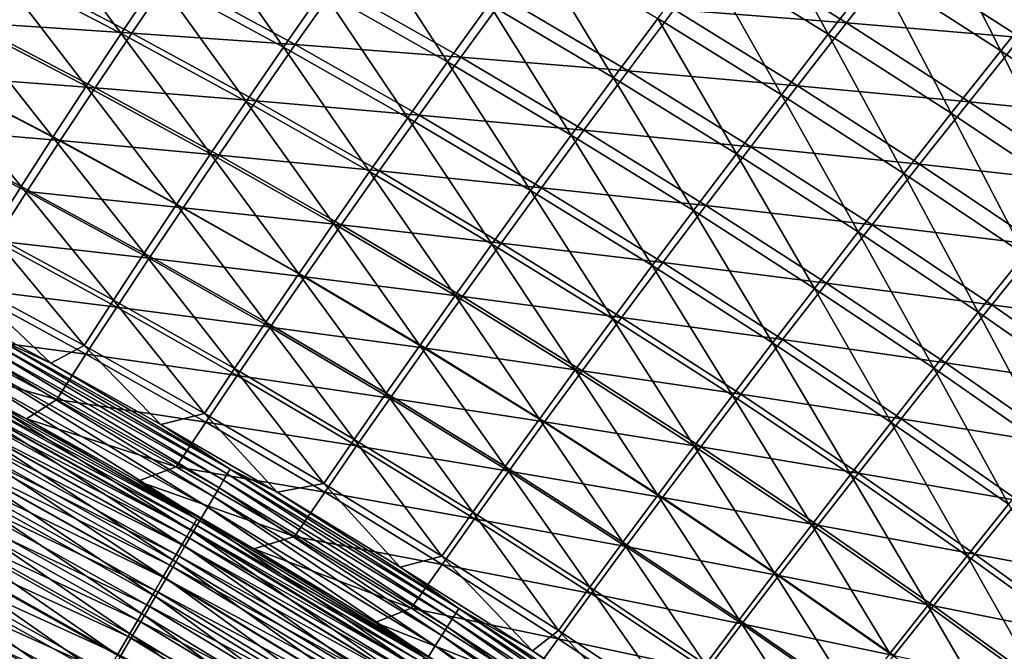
# Model space of a CAD drawing. Header units: metres. Extents: x 0 to 1400, y -1400 to 0.
# Tile 327 of 347: x 1075 to 1124, y -179 to -148. Entities that reach past the tile are written whole.
import ezdxf

# ---------------------------------------------------------------- set-up
doc = ezdxf.new("R2010")
doc.units = ezdxf.units.M

msp = doc.modelspace()

# ---------------------------------------------------------------- linework, layer by layer
at = {"layer": 'None'}
for points in [[(1111.549316, -141.910599, -144.177643), (1115.322266, -148.838333, -172.084473), (1109.171387, -145.039764, -172.087067)], [(1111.549316, -141.910599, -144.177643), (1117.734253, -145.733002, -144.175369), (1115.322266, -148.838333, -172.084473)], [(1117.734253, -145.733002, -144.175369), (1120.244141, -142.528641, -116.291489), (1123.848755, -149.667572, -144.173248)], [(1120.244141, -142.528641, -116.291489), (1126.391602, -146.488495, -116.289742), (1123.848755, -149.667572, -144.173248)], [(1074.135864, -145.562561, -311.92749), (1075.912842, -142.839462, -283.934418), (1080.368774, -148.810959, -311.923859)], [(1080.368774, -148.810959, -311.923859), (1075.912842, -142.839462, -283.934418), (1082.179932, -146.106674, -283.930634)], [(1082.179932, -146.106674, -283.930634), (1084.077637, -143.307205, -255.94783), (1088.386353, -149.485367, -283.927032)], [(1084.077637, -143.307205, -255.94783), (1090.319092, -146.705444, -255.944183), (1088.386353, -149.485367, -283.927032)], [(1090.319092, -146.705444, -255.944183), (1092.341919, -143.828949, -227.97583), (1096.497803, -150.215378, -255.94072)], [(1092.341919, -143.828949, -227.97583), (1098.555786, -147.35939, -227.972427), (1096.497803, -150.215378, -255.94072)], [(1104.70459, -151.001602, -227.969238), (1098.555786, -147.35939, -227.972427), (1100.706665, -144.405869, -200.021378)], [(1100.706665, -144.405869, -200.021378), (1106.890503, -148.069733, -200.018356), (1104.70459, -151.001602, -227.969238)], [(1116.221924, -148.293961, -143.738174), (1110.090942, -144.502594, -143.740906), (1107.712646, -147.633667, -171.663666)], [(1118.731934, -145.087372, -115.841141), (1110.090942, -144.502594, -143.740906), (1116.221924, -148.293961, -143.738174)], [(1109.171387, -145.039764, -172.087067), (1113.006836, -151.845383, -200.015518), (1106.890503, -148.069733, -200.018356)], [(1109.171387, -145.039764, -172.087067), (1115.322266, -148.838333, -172.084473), (1113.006836, -151.845383, -200.015518)], [(1124.826782, -149.015045, -115.839043), (1118.731934, -145.087372, -115.841141), (1116.221924, -148.293961, -143.738174)], [(1127.467285, -145.73555, -87.976387), (1118.731934, -145.087372, -115.841141), (1124.826782, -149.015045, -115.839043)], [(1072.441162, -148.192322, -339.926605), (1074.135864, -145.562561, -311.92749), (1078.641113, -151.421799, -339.923248)], [(1072.905273, -148.275391, -311.566406), (1080.888916, -148.791916, -283.557556), (1074.683228, -145.551102, -283.56192)], [(1078.641113, -151.421799, -339.923248), (1074.135864, -145.562561, -311.92749), (1080.368774, -148.810959, -311.923859)], [(1074.683228, -145.551102, -283.56192), (1080.888916, -148.791916, -283.557556), (1082.787842, -145.991333, -255.56369)], [(1080.888916, -148.791916, -283.557556), (1088.970215, -149.362045, -255.559418), (1082.787842, -145.991333, -255.56369)], [(1082.787842, -145.991333, -255.56369), (1088.970215, -149.362045, -255.559418), (1090.994019, -146.484375, -227.579102)], [(1117.734253, -145.733002, -144.175369), (1121.403076, -152.748672, -172.082062), (1115.322266, -148.838333, -172.084473)], [(1117.734253, -145.733002, -144.175369), (1123.848755, -149.667572, -144.173248), (1121.403076, -152.748672, -172.082062)], [(1080.368774, -148.810959, -311.923859), (1082.179932, -146.106674, -283.930634), (1086.541138, -152.170258, -311.92041)], [(1082.179932, -146.106674, -283.930634), (1088.386353, -149.485367, -283.927032), (1086.541138, -152.170258, -311.92041)], [(1088.970215, -149.362045, -255.559418), (1097.150879, -149.986099, -227.575089), (1090.994019, -146.484375, -227.579102)], [(1090.994019, -146.484375, -227.579102), (1097.150879, -149.986099, -227.575089), (1099.302612, -147.031235, -199.61142)], [(1126.391602, -146.488495, -116.289742), (1129.890503, -153.713837, -144.171295), (1123.848755, -149.667572, -144.173248)], [(1090.319092, -146.705444, -255.944183), (1094.530273, -152.975174, -283.923615), (1088.386353, -149.485367, -283.927032)], [(1090.319092, -146.705444, -255.944183), (1096.497803, -150.215378, -255.94072), (1094.530273, -152.975174, -283.923615)], [(1096.497803, -150.215378, -255.94072), (1098.555786, -147.35939, -227.972427), (1102.611572, -153.836533, -255.937454)], [(1097.150879, -149.986099, -227.575089), (1105.43103, -150.665192, -199.607803), (1099.302612, -147.031235, -199.61142)], [(1098.555786, -147.35939, -227.972427), (1104.70459, -151.001602, -227.969238), (1102.611572, -153.836533, -255.937454)], [(1099.302612, -147.031235, -199.61142), (1105.43103, -150.665192, -199.607803), (1107.712646, -147.633667, -171.663666)], [(1105.43103, -150.665192, -199.607803), (1113.80957, -151.401169, -171.660553), (1107.712646, -147.633667, -171.663666)], [(1107.712646, -147.633667, -171.663666), (1113.80957, -151.401169, -171.660553), (1116.221924, -148.293961, -143.738174)], [(1070.825439, -150.730774, -367.927551), (1072.441162, -148.192322, -339.926605), (1076.993896, -153.94101, -367.924469)], [(1079.076782, -151.497314, -311.562286), (1072.905273, -148.275391, -311.566406), (1071.209839, -150.90657, -339.579102)], [(1076.993896, -153.94101, -367.924469), (1072.441162, -148.192322, -339.926605), (1078.641113, -151.421799, -339.923248)], [(1080.888916, -148.791916, -283.557556), (1072.905273, -148.275391, -311.566406), (1079.076782, -151.497314, -311.562286)], [(1106.890503, -148.069733, -200.018356), (1110.786011, -154.755096, -227.966232), (1104.70459, -151.001602, -227.969238)], [(1106.890503, -148.069733, -200.018356), (1113.006836, -151.845383, -200.015518), (1110.786011, -154.755096, -227.966232)], [(1113.80957, -151.401169, -171.660553), (1122.283813, -152.19632, -143.735626), (1116.221924, -148.293961, -143.738174)], [(1116.221924, -148.293961, -143.738174), (1122.283813, -152.19632, -143.735626), (1124.826782, -149.015045, -115.839043)], [(1078.641113, -151.421799, -339.923248), (1080.368774, -148.810959, -311.923859), (1084.780518, -154.761627, -339.920013)], [(1087.036377, -152.143036, -283.553375), (1080.888916, -148.791916, -283.557556), (1079.076782, -151.497314, -311.562286)], [(1084.780518, -154.761627, -339.920013), (1080.368774, -148.810959, -311.923859), (1086.541138, -152.170258, -311.92041)], [(1088.970215, -149.362045, -255.559418), (1080.888916, -148.791916, -283.557556), (1087.036377, -152.143036, -283.553375)], [(1115.322266, -148.838333, -172.084473), (1119.053345, -155.732361, -200.012878), (1113.006836, -151.845383, -200.015518)], [(1115.322266, -148.838333, -172.084473), (1121.403076, -152.748672, -172.082062), (1119.053345, -155.732361, -200.012878)], [(1095.091797, -152.843231, -255.555374), (1088.970215, -149.362045, -255.559418), (1087.036377, -152.143036, -283.553375)], [(1097.150879, -149.986099, -227.575089), (1088.970215, -149.362045, -255.559418), (1095.091797, -152.843231, -255.555374)], [(1122.283813, -152.19632, -143.735626), (1130.849854, -153.053238, -115.83709), (1124.826782, -149.015045, -115.839043)], [(1086.541138, -152.170258, -311.92041), (1088.386353, -149.485367, -283.927032), (1092.651001, -155.640091, -311.917145)], [(1088.386353, -149.485367, -283.927032), (1094.530273, -152.975174, -283.923615), (1092.651001, -155.640091, -311.917145)], [(1123.848755, -149.667572, -144.173248), (1127.411499, -156.770294, -172.079849), (1121.403076, -152.748672, -172.082062)], [(1123.848755, -149.667572, -144.173248), (1129.890503, -153.713837, -144.171295), (1127.411499, -156.770294, -172.079849)], [(1096.497803, -150.215378, -255.94072), (1100.609497, -156.575607, -283.92038), (1094.530273, -152.975174, -283.923615)], [(1103.244263, -153.598389, -227.571289), (1097.150879, -149.986099, -227.575089), (1095.091797, -152.843231, -255.555374)], [(1096.497803, -150.215378, -255.94072), (1102.611572, -153.836533, -255.937454), (1100.609497, -156.575607, -283.92038)], [(1105.43103, -150.665192, -199.607803), (1097.150879, -149.986099, -227.575089), (1103.244263, -153.598389, -227.571289)], [(1069.285156, -153.180099, -395.92746), (1070.825439, -150.730774, -367.927551), (1075.424194, -156.370468, -395.924744)], [(1075.424194, -156.370468, -395.924744), (1070.825439, -150.730774, -367.927551), (1076.993896, -153.94101, -367.924469)], [(1111.493408, -154.409775, -199.604401), (1105.43103, -150.665192, -199.607803), (1103.244263, -153.598389, -227.571289)], [(1113.80957, -151.401169, -171.660553), (1105.43103, -150.665192, -199.607803), (1111.493408, -154.409775, -199.604401)], [(1069.593506, -153.44696, -367.598267), (1077.348267, -154.109543, -339.575378), (1071.209839, -150.90657, -339.579102)], [(1071.209839, -150.90657, -339.579102), (1077.348267, -154.109543, -339.575378), (1079.076782, -151.497314, -311.562286)], [(1102.611572, -153.836533, -255.937454), (1104.70459, -151.001602, -227.969238), (1108.658325, -157.568375, -255.934387)], [(1104.70459, -151.001602, -227.969238), (1110.786011, -154.755096, -227.966232), (1108.658325, -157.568375, -255.934387)], [(1076.993896, -153.94101, -367.924469), (1078.641113, -151.421799, -339.923248), (1083.102051, -157.261032, -367.921539)], [(1077.348267, -154.109543, -339.575378), (1085.190186, -154.828995, -311.55835), (1079.076782, -151.497314, -311.562286)], [(1078.641113, -151.421799, -339.923248), (1084.780518, -154.761627, -339.920013), (1083.102051, -157.261032, -367.921539)], [(1079.076782, -151.497314, -311.562286), (1085.190186, -154.828995, -311.55835), (1087.036377, -152.143036, -283.553375)], [(1113.006836, -151.845383, -200.015518), (1116.798218, -158.61937, -227.963455), (1110.786011, -154.755096, -227.966232)], [(1119.837646, -155.279282, -171.657639), (1113.80957, -151.401169, -171.660553), (1111.493408, -154.409775, -199.604401)], [(1113.006836, -151.845383, -200.015518), (1119.053345, -155.732361, -200.012878), (1116.798218, -158.61937, -227.963455)], [(1122.283813, -152.19632, -143.735626), (1113.80957, -151.401169, -171.660553), (1119.837646, -155.279282, -171.657639)], [(1090.857666, -158.211411, -339.916962), (1084.780518, -154.761627, -339.920013), (1086.541138, -152.170258, -311.92041)], [(1085.190186, -154.828995, -311.55835), (1093.123291, -155.604065, -283.549438), (1087.036377, -152.143036, -283.553375)], [(1090.857666, -158.211411, -339.916962), (1086.541138, -152.170258, -311.92041), (1092.651001, -155.640091, -311.917145)], [(1087.036377, -152.143036, -283.553375), (1093.123291, -155.604065, -283.549438), (1095.091797, -152.843231, -255.555374)], [(1128.27417, -156.208862, -143.733261), (1122.283813, -152.19632, -143.735626), (1119.837646, -155.279282, -171.657639)], [(1130.849854, -153.053238, -115.83709), (1122.283813, -152.19632, -143.735626), (1128.27417, -156.208862, -143.733261)], [(1121.403076, -152.748672, -172.082062), (1125.027954, -159.730164, -200.010452), (1119.053345, -155.732361, -200.012878)], [(1121.403076, -152.748672, -172.082062), (1127.411499, -156.770294, -172.079849), (1125.027954, -159.730164, -200.010452)], [(1073.928467, -158.712585, -423.927246), (1069.285156, -153.180099, -395.92746), (1075.424194, -156.370468, -395.924744)], [(1094.530273, -152.975174, -283.923615), (1098.696533, -159.21994, -311.914063), (1092.651001, -155.640091, -311.917145)], [(1093.123291, -155.604065, -283.549438), (1101.150269, -156.434448, -255.551529), (1095.091797, -152.843231, -255.555374)], [(1094.530273, -152.975174, -283.923615), (1100.609497, -156.575607, -283.92038), (1098.696533, -159.21994, -311.914063)], [(1095.091797, -152.843231, -255.555374), (1101.150269, -156.434448, -255.551529), (1103.244263, -153.598389, -227.571289)], [(1074.130615, -159.062668, -395.620148), (1075.700562, -156.630615, -367.595062), (1069.593506, -153.44696, -367.598267)], [(1075.700562, -156.630615, -367.595062), (1077.348267, -154.109543, -339.575378), (1069.593506, -153.44696, -367.598267)], [(1101.150269, -156.434448, -255.551529), (1109.271851, -157.320801, -227.567719), (1103.244263, -153.598389, -227.571289)], [(1103.244263, -153.598389, -227.571289), (1109.271851, -157.320801, -227.567719), (1111.493408, -154.409775, -199.604401)], [(1075.424194, -156.370468, -395.924744), (1076.993896, -153.94101, -367.924469), (1081.502808, -159.670135, -395.92218)], [(1083.428711, -157.421692, -339.571808), (1077.348267, -154.109543, -339.575378), (1075.700562, -156.630615, -367.595062)], [(1076.993896, -153.94101, -367.924469), (1083.102051, -157.261032, -367.921539), (1081.502808, -159.670135, -395.92218)], [(1083.428711, -157.421692, -339.571808), (1085.190186, -154.828995, -311.55835), (1077.348267, -154.109543, -339.575378)], [(1102.611572, -153.836533, -255.937454), (1106.62207, -160.286163, -283.917358), (1100.609497, -156.575607, -283.92038)], [(1102.611572, -153.836533, -255.937454), (1108.658325, -157.568375, -255.934387), (1106.62207, -160.286163, -283.917358)], [(1083.102051, -157.261032, -367.921539), (1084.780518, -154.761627, -339.920013), (1089.147827, -160.69046, -367.918762)], [(1084.780518, -154.761627, -339.920013), (1090.857666, -158.211411, -339.916962), (1089.147827, -160.69046, -367.918762)], [(1110.786011, -154.755096, -227.966232), (1114.636108, -161.410461, -255.931549), (1108.658325, -157.568375, -255.934387)], [(1109.271851, -157.320801, -227.567719), (1117.487305, -158.264496, -199.601212), (1111.493408, -154.409775, -199.604401)], [(1110.786011, -154.755096, -227.966232), (1116.798218, -158.61937, -227.963455), (1114.636108, -161.410461, -255.931549)], [(1111.493408, -154.409775, -199.604401), (1117.487305, -158.264496, -199.601212), (1119.837646, -155.279282, -171.657639)], [(1091.243042, -158.27002, -311.554596), (1085.190186, -154.828995, -311.55835), (1083.428711, -157.421692, -339.571808)], [(1091.243042, -158.27002, -311.554596), (1093.123291, -155.604065, -283.549438), (1085.190186, -154.828995, -311.55835)], [(1096.870361, -161.77063, -339.914093), (1090.857666, -158.211411, -339.916962), (1092.651001, -155.640091, -311.917145)], [(1099.147217, -159.174545, -283.545685), (1093.123291, -155.604065, -283.549438), (1091.243042, -158.27002, -311.554596)], [(1092.651001, -155.640091, -311.917145), (1098.696533, -159.21994, -311.914063), (1096.870361, -161.77063, -339.914093)], [(1099.147217, -159.174545, -283.545685), (1101.150269, -156.434448, -255.551529), (1093.123291, -155.604065, -283.549438)], [(1119.053345, -155.732361, -200.012878), (1122.73877, -162.593964, -227.960876), (1116.798218, -158.61937, -227.963455)], [(1117.487305, -158.264496, -199.601212), (1125.794556, -159.267151, -171.654938), (1119.837646, -155.279282, -171.657639)], [(1119.053345, -155.732361, -200.012878), (1125.027954, -159.730164, -200.010452), (1122.73877, -162.593964, -227.960876)], [(1119.837646, -155.279282, -171.657639), (1125.794556, -159.267151, -171.654938), (1128.27417, -156.208862, -143.733261)], [(1073.928467, -158.712585, -423.927246), (1075.424194, -156.370468, -395.924744), (1079.979858, -161.991074, -423.92511)], [(1081.749634, -159.922913, -367.59201), (1075.700562, -156.630615, -367.595062), (1074.130615, -159.062668, -395.620148)], [(1075.424194, -156.370468, -395.924744), (1081.502808, -159.670135, -395.92218), (1079.979858, -161.991074, -423.92511)], [(1081.749634, -159.922913, -367.59201), (1083.428711, -157.421692, -339.571808), (1075.700562, -156.630615, -367.595062)], [(1100.609497, -156.575607, -283.92038), (1104.675415, -162.909332, -311.911163), (1098.696533, -159.21994, -311.914063)], [(1107.143188, -160.135223, -255.547928), (1101.150269, -156.434448, -255.551529), (1099.147217, -159.174545, -283.545685)], [(1100.609497, -156.575607, -283.92038), (1106.62207, -160.286163, -283.917358), (1104.675415, -162.909332, -311.911163)], [(1107.143188, -160.135223, -255.547928), (1109.271851, -157.320801, -227.567719), (1101.150269, -156.434448, -255.551529)], [(1083.102051, -157.261032, -367.921539), (1087.519043, -163.078674, -395.919708), (1081.502808, -159.670135, -395.92218)], [(1089.44873, -160.842621, -339.56842), (1083.428711, -157.421692, -339.571808), (1081.749634, -159.922913, -367.59201)], [(1083.102051, -157.261032, -367.921539), (1089.147827, -160.69046, -367.918762), (1087.519043, -163.078674, -395.919708)], [(1089.44873, -160.842621, -339.56842), (1091.243042, -158.27002, -311.554596), (1083.428711, -157.421692, -339.571808)], [(1108.658325, -157.568375, -255.934387), (1112.565796, -164.106354, -283.914551), (1106.62207, -160.286163, -283.917358)], [(1115.231323, -161.152817, -227.564377), (1109.271851, -157.320801, -227.567719), (1107.143188, -160.135223, -255.547928)], [(1108.658325, -157.568375, -255.934387), (1114.636108, -161.410461, -255.931549), (1112.565796, -164.106354, -283.914551)], [(1115.231323, -161.152817, -227.564377), (1117.487305, -158.264496, -199.601212), (1109.271851, -157.320801, -227.567719)], [(1089.147827, -160.69046, -367.918762), (1090.857666, -158.211411, -339.916962), (1095.12915, -164.22876, -367.916138)], [(1097.233154, -161.819901, -311.551086), (1091.243042, -158.27002, -311.554596), (1089.44873, -160.842621, -339.56842)], [(1090.857666, -158.211411, -339.916962), (1096.870361, -161.77063, -339.914093), (1095.12915, -164.22876, -367.916138)], [(1097.233154, -161.819901, -311.551086), (1099.147217, -159.174545, -283.545685), (1091.243042, -158.27002, -311.554596)], [(1116.798218, -158.61937, -227.963455), (1120.542847, -165.362289, -255.928925), (1114.636108, -161.410461, -255.931549)], [(1123.410278, -162.2285, -199.598267), (1117.487305, -158.264496, -199.601212), (1115.231323, -161.152817, -227.564377)], [(1116.798218, -158.61937, -227.963455), (1122.73877, -162.593964, -227.960876), (1120.542847, -165.362289, -255.928925)], [(1123.410278, -162.2285, -199.598267), (1125.794556, -159.267151, -171.654938), (1117.487305, -158.264496, -199.601212)], [(1072.503174, -160.969894, -451.936615), (1073.928467, -158.712585, -423.927246), (1078.529907, -164.226166, -451.93512)], [(1080.149902, -162.334549, -395.617767), (1074.130615, -159.062668, -395.620148), (1072.635376, -161.407623, -423.646912)], [(1078.529907, -164.226166, -451.93512), (1073.928467, -158.712585, -423.927246), (1079.979858, -161.991074, -423.92511)], [(1080.149902, -162.334549, -395.617767), (1081.749634, -159.922913, -367.59201), (1074.130615, -159.062668, -395.620148)], [(1098.696533, -159.21994, -311.914063), (1102.816772, -165.438797, -339.911407), (1096.870361, -161.77063, -339.914093)], [(1105.105835, -162.854004, -283.542175), (1099.147217, -159.174545, -283.545685), (1097.233154, -161.819901, -311.551086)], [(1098.696533, -159.21994, -311.914063), (1104.675415, -162.909332, -311.911163), (1102.816772, -165.438797, -339.911407)], [(1105.105835, -162.854004, -283.542175), (1107.143188, -160.135223, -255.547928), (1099.147217, -159.174545, -283.545685)], [(1131.677856, -163.363876, -171.652466), (1125.794556, -159.267151, -171.654938), (1123.410278, -162.2285, -199.598267)], [(1079.979858, -161.991074, -423.92511), (1081.502808, -159.670135, -395.92218), (1085.968628, -165.377975, -423.923096)], [(1087.738159, -163.323441, -367.589111), (1081.749634, -159.922913, -367.59201), (1080.149902, -162.334549, -395.617767)], [(1081.502808, -159.670135, -395.92218), (1087.519043, -163.078674, -395.919708), (1085.968628, -165.377975, -423.923096)], [(1087.738159, -163.323441, -367.589111), (1089.44873, -160.842621, -339.56842), (1081.749634, -159.922913, -367.59201)], [(1113.068237, -163.945023, -255.544571), (1107.143188, -160.135223, -255.547928), (1105.105835, -162.854004, -283.542175)], [(1113.068237, -163.945023, -255.544571), (1115.231323, -161.152817, -227.564377), (1107.143188, -160.135223, -255.547928)], [(1125.027954, -159.730164, -200.010452), (1128.605835, -166.678375, -227.958542), (1122.73877, -162.593964, -227.960876)], [(1106.62207, -160.286163, -283.917358), (1110.585815, -166.707764, -311.908478), (1104.675415, -162.909332, -311.911163)], [(1106.62207, -160.286163, -283.917358), (1112.565796, -164.106354, -283.914551), (1110.585815, -166.707764, -311.908478)], [(1076.884521, -165.101288, -468.908264), (1071.643555, -162.282837, -468.916962), (1072.503174, -160.969894, -451.936615)], [(1078.529907, -164.226166, -451.93512), (1076.884521, -165.101288, -468.908264), (1072.503174, -160.969894, -451.936615)], [(1089.147827, -160.69046, -367.918762), (1093.470825, -166.595566, -395.917419), (1087.519043, -163.078674, -395.919708)], [(1095.406128, -164.371841, -339.565216), (1089.44873, -160.842621, -339.56842), (1087.738159, -163.323441, -367.589111)], [(1089.147827, -160.69046, -367.918762), (1095.12915, -164.22876, -367.916138), (1093.470825, -166.595566, -395.917419)], [(1095.406128, -164.371841, -339.565216), (1097.233154, -161.819901, -311.551086), (1089.44873, -160.842621, -339.56842)], [(1078.627319, -164.658264, -423.645264), (1072.635376, -161.407623, -423.646912), (1071.212158, -163.667267, -451.668823)], [(1078.627319, -164.658264, -423.645264), (1080.149902, -162.334549, -395.617767), (1072.635376, -161.407623, -423.646912)], [(1114.636108, -161.410461, -255.931549), (1118.438843, -168.035706, -283.911987), (1112.565796, -164.106354, -283.914551)], [(1121.120117, -165.093582, -227.561295), (1115.231323, -161.152817, -227.564377), (1113.068237, -163.945023, -255.544571)], [(1114.636108, -161.410461, -255.931549), (1120.542847, -165.362289, -255.928925), (1118.438843, -168.035706, -283.911987)], [(1121.120117, -165.093582, -227.561295), (1123.410278, -162.2285, -199.598267), (1115.231323, -161.152817, -227.564377)], [(1084.493774, -167.590439, -451.933685), (1078.529907, -164.226166, -451.93512), (1079.979858, -161.991074, -423.92511)], [(1084.493774, -167.590439, -451.933685), (1079.979858, -161.991074, -423.92511), (1085.968628, -165.377975, -423.923096)], [(1095.12915, -164.22876, -367.916138), (1096.870361, -161.77063, -339.914093), (1101.044312, -167.875443, -367.913696)], [(1103.158203, -165.478195, -311.54776), (1097.233154, -161.819901, -311.551086), (1095.406128, -164.371841, -339.565216)], [(1096.870361, -161.77063, -339.914093), (1102.816772, -165.438797, -339.911407), (1101.044312, -167.875443, -367.913696)], [(1103.158203, -165.478195, -311.54776), (1105.105835, -162.854004, -283.542175), (1097.233154, -161.819901, -311.551086)], [(1071.643555, -162.282837, -468.916962), (1076.884521, -165.101288, -468.908264), (1074.19751, -163.866379, -470.641968)], [(1086.108887, -165.714127, -395.615479), (1080.149902, -162.334549, -395.617767), (1078.627319, -164.658264, -423.645264)], [(1086.108887, -165.714127, -395.615479), (1087.738159, -163.323441, -367.589111), (1080.149902, -162.334549, -395.617767)], [(1129.26001, -166.300888, -199.595566), (1123.410278, -162.2285, -199.598267), (1121.120117, -165.093582, -227.561295)], [(1129.26001, -166.300888, -199.595566), (1131.677856, -163.363876, -171.652466), (1123.410278, -162.2285, -199.598267)], [(1104.675415, -162.909332, -311.911163), (1108.694824, -169.215393, -339.908905), (1102.816772, -165.438797, -339.911407)], [(1110.996948, -166.641922, -283.538879), (1105.105835, -162.854004, -283.542175), (1103.158203, -165.478195, -311.54776)], [(1104.675415, -162.909332, -311.911163), (1110.585815, -166.707764, -311.908478), (1108.694824, -169.215393, -339.908905)], [(1110.996948, -166.641922, -283.538879), (1113.068237, -163.945023, -255.544571), (1105.105835, -162.854004, -283.542175)], [(1122.73877, -162.593964, -227.960876), (1126.376221, -169.423386, -255.926529), (1120.542847, -165.362289, -255.928925)], [(1122.73877, -162.593964, -227.960876), (1128.605835, -166.678375, -227.958542), (1126.376221, -169.423386, -255.926529)], [(1087.519043, -163.078674, -395.919708), (1091.892822, -168.872742, -423.921173), (1085.968628, -165.377975, -423.923096)], [(1093.664185, -166.831696, -367.586365), (1087.738159, -163.323441, -367.589111), (1086.108887, -165.714127, -395.615479)], [(1087.519043, -163.078674, -395.919708), (1093.470825, -166.595566, -395.917419), (1091.892822, -168.872742, -423.921173)], [(1093.664185, -166.831696, -367.586365), (1095.406128, -164.371841, -339.565216), (1087.738159, -163.323441, -367.589111)], [(1071.212158, -163.667267, -451.668823), (1070.380493, -164.994507, -468.645233), (1077.179077, -166.895615, -451.66806)], [(1077.179077, -166.895615, -451.66806), (1078.627319, -164.658264, -423.645264), (1071.212158, -163.667267, -451.668823)], [(1085.608398, -170.581741, -472.355988), (1074.064697, -164.112885, -472.373627), (1074.19751, -163.866379, -470.641968)], [(1074.19751, -163.866379, -470.641968), (1076.884521, -165.101288, -468.908264), (1085.749512, -170.340759, -470.623627)], [(1085.749512, -170.340759, -470.623627), (1085.608398, -170.581741, -472.355988), (1074.19751, -163.866379, -470.641968)], [(1118.923096, -167.863037, -255.541458), (1113.068237, -163.945023, -255.544571), (1110.996948, -166.641922, -283.538879)], [(1118.923096, -167.863037, -255.541458), (1121.120117, -165.093582, -227.561295), (1113.068237, -163.945023, -255.544571)], [(1085.205444, -171.270493, -475.781006), (1073.685669, -164.816681, -475.797241), (1073.893921, -164.429962, -474.093506)], [(1085.42688, -170.891953, -474.076538), (1073.893921, -164.429962, -474.093506), (1074.064697, -164.112885, -472.373627)], [(1085.42688, -170.891953, -474.076538), (1085.205444, -171.270493, -475.781006), (1073.893921, -164.429962, -474.093506)], [(1085.608398, -170.581741, -472.355988), (1085.42688, -170.891953, -474.076538), (1074.064697, -164.112885, -472.373627)], [(1082.331665, -168.145386, -468.899384), (1076.884521, -165.101288, -468.908264), (1078.529907, -164.226166, -451.93512)], [(1084.493774, -167.590439, -451.933685), (1082.331665, -168.145386, -468.899384), (1078.529907, -164.226166, -451.93512)], [(1095.12915, -164.22876, -367.916138), (1099.356323, -170.220276, -395.915253), (1093.470825, -166.595566, -395.917419)], [(1101.298584, -168.008881, -339.562225), (1095.406128, -164.371841, -339.565216), (1093.664185, -166.831696, -367.586365)], [(1095.12915, -164.22876, -367.916138), (1101.044312, -167.875443, -367.913696), (1099.356323, -170.220276, -395.915253)], [(1101.298584, -168.008881, -339.562225), (1103.158203, -165.478195, -311.54776), (1095.406128, -164.371841, -339.565216)], [(1112.565796, -164.106354, -283.914551), (1116.425781, -170.614731, -311.906006), (1110.585815, -166.707764, -311.908478)], [(1112.565796, -164.106354, -283.914551), (1118.438843, -168.035706, -283.911987), (1116.425781, -170.614731, -311.906006)], [(1075.687744, -167.852478, -468.637054), (1070.380493, -164.994507, -468.645233), (1072.625, -166.395386, -470.233856)], [(1070.380493, -164.994507, -468.645233), (1075.687744, -167.852478, -468.637054), (1077.179077, -166.895615, -451.66806)], [(1073.685669, -164.816681, -475.797241), (1084.944458, -171.716431, -477.465027), (1073.440308, -165.272095, -477.48053)], [(1085.205444, -171.270493, -475.781006), (1084.944458, -171.716431, -477.465027), (1073.685669, -164.816681, -475.797241)], [(1084.558472, -168.016144, -423.643738), (1078.627319, -164.658264, -423.645264), (1077.179077, -166.895615, -451.66806)], [(1084.558472, -168.016144, -423.643738), (1086.108887, -165.714127, -395.615479), (1078.627319, -164.658264, -423.645264)], [(1073.440308, -165.272095, -477.48053), (1084.644531, -172.228821, -479.124298), (1073.158569, -165.795258, -479.139038)], [(1073.440308, -165.272095, -477.48053), (1084.944458, -171.716431, -477.465027), (1084.644531, -172.228821, -479.124298)], [(1076.884521, -165.101288, -468.908264), (1082.331665, -168.145386, -468.899384), (1085.749512, -170.340759, -470.623627)], [(1090.3927, -171.062149, -451.932312), (1084.493774, -167.590439, -451.933685), (1085.968628, -165.377975, -423.923096)], [(1085.968628, -165.377975, -423.923096), (1091.892822, -168.872742, -423.921173), (1090.3927, -171.062149, -451.932312)], [(1102.816772, -165.438797, -339.911407), (1106.891113, -171.629959, -367.911438), (1101.044312, -167.875443, -367.913696)], [(1109.015869, -169.244339, -311.544678), (1103.158203, -165.478195, -311.54776), (1101.298584, -168.008881, -339.562225)], [(1102.816772, -165.438797, -339.911407), (1108.694824, -169.215393, -339.908905), (1106.891113, -171.629959, -367.911438)], [(1109.015869, -169.244339, -311.544678), (1110.996948, -166.641922, -283.538879), (1103.158203, -165.478195, -311.54776)], [(1120.542847, -165.362289, -255.928925), (1124.239014, -172.0737, -283.909607), (1118.438843, -168.035706, -283.911987)], [(1126.936157, -169.142212, -227.558456), (1121.120117, -165.093582, -227.561295), (1118.923096, -167.863037, -255.541458)], [(1120.542847, -165.362289, -255.928925), (1126.376221, -169.423386, -255.926529), (1124.239014, -172.0737, -283.909607)], [(1126.936157, -169.142212, -227.558456), (1129.26001, -166.300888, -199.595566), (1121.120117, -165.093582, -227.561295)], [(1084.306396, -172.806747, -480.754517), (1072.840698, -166.385208, -480.768463), (1073.158569, -165.795258, -479.139038)], [(1073.158569, -165.795258, -479.139038), (1084.644531, -172.228821, -479.124298), (1084.306396, -172.806747, -480.754517)], [(1092.005005, -169.200912, -395.613342), (1086.108887, -165.714127, -395.615479), (1084.558472, -168.016144, -423.643738)], [(1092.005005, -169.200912, -395.613342), (1093.664185, -166.831696, -367.586365), (1086.108887, -165.714127, -395.615479)], [(1072.840698, -166.385208, -480.768463), (1083.93042, -173.44928, -482.351349), (1072.487549, -167.041, -482.364502)], [(1072.502808, -166.622482, -471.828857), (1084.106812, -172.823441, -470.216919), (1072.625, -166.395386, -470.233856)], [(1084.106812, -172.823441, -470.216919), (1075.687744, -167.852478, -468.637054), (1072.625, -166.395386, -470.233856)], [(1083.93042, -173.44928, -482.351349), (1072.840698, -166.385208, -480.768463), (1084.306396, -172.806747, -480.754517)], [(1083.809937, -173.331238, -473.397339), (1072.345581, -166.914612, -473.412994), (1072.153931, -167.270889, -474.9823)], [(1072.345581, -166.914612, -473.412994), (1083.977051, -173.045441, -471.812561), (1072.502808, -166.622482, -471.828857)], [(1083.977051, -173.045441, -471.812561), (1072.345581, -166.914612, -473.412994), (1083.809937, -173.331238, -473.397339)], [(1083.977051, -173.045441, -471.812561), (1084.106812, -172.823441, -470.216919), (1072.502808, -166.622482, -471.828857)], [(1077.179077, -166.895615, -451.66806), (1075.687744, -167.852478, -468.637054), (1083.084961, -170.230789, -451.667389)], [(1083.084961, -170.230789, -451.667389), (1084.558472, -168.016144, -423.643738), (1077.179077, -166.895615, -451.66806)], [(1093.470825, -166.595566, -395.917419), (1097.75061, -172.474838, -423.919373), (1091.892822, -168.872742, -423.921173)], [(1099.525269, -170.447205, -367.583801), (1093.664185, -166.831696, -367.586365), (1092.005005, -169.200912, -395.613342)], [(1093.470825, -166.595566, -395.917419), (1099.356323, -170.220276, -395.915253), (1097.75061, -172.474838, -423.919373)], [(1099.525269, -170.447205, -367.583801), (1101.298584, -168.008881, -339.562225), (1093.664185, -166.831696, -367.586365)], [(1110.585815, -166.707764, -311.908478), (1114.502441, -173.09993, -339.906586), (1108.694824, -169.215393, -339.908905)], [(1116.818115, -170.537445, -283.535858), (1110.996948, -166.641922, -283.538879), (1109.015869, -169.244339, -311.544678)], [(1110.585815, -166.707764, -311.908478), (1116.425781, -170.614731, -311.906006), (1114.502441, -173.09993, -339.906586)], [(1116.818115, -170.537445, -283.535858), (1118.923096, -167.863037, -255.541458), (1110.996948, -166.641922, -283.538879)], [(1083.606079, -173.679977, -474.967285), (1072.153931, -167.270889, -474.9823), (1071.928223, -167.69046, -476.532745)], [(1083.517212, -174.155319, -483.910675), (1072.099365, -167.76152, -483.923035), (1072.487549, -167.041, -482.364502)], [(1083.809937, -173.331238, -473.397339), (1072.153931, -167.270889, -474.9823), (1083.606079, -173.679977, -474.967285)], [(1072.487549, -167.041, -482.364502), (1083.93042, -173.44928, -482.351349), (1083.517212, -174.155319, -483.910675)], [(1071.668823, -168.172455, -478.060364), (1083.365845, -174.090805, -476.518402), (1071.928223, -167.69046, -476.532745)], [(1072.099365, -167.76152, -483.923035), (1083.067871, -174.92305, -485.429443), (1071.67749, -168.544922, -485.44101)], [(1071.928223, -167.69046, -476.532745), (1083.365845, -174.090805, -476.518402), (1083.606079, -173.679977, -474.967285)], [(1083.067871, -174.92305, -485.429443), (1072.099365, -167.76152, -483.923035), (1083.517212, -174.155319, -483.910675)], [(1084.106812, -172.823441, -470.216919), (1081.194336, -170.93634, -468.628723), (1075.687744, -167.852478, -468.637054)], [(1075.687744, -167.852478, -468.637054), (1081.194336, -170.93634, -468.628723), (1083.084961, -170.230789, -451.667389)], [(1088.071655, -171.484177, -468.890228), (1082.331665, -168.145386, -468.899384), (1084.493774, -167.590439, -451.933685)], [(1090.3927, -171.062149, -451.932312), (1088.071655, -171.484177, -468.890228), (1084.493774, -167.590439, -451.933685)], [(1101.044312, -167.875443, -367.913696), (1105.173462, -173.952286, -395.913239), (1099.356323, -170.220276, -395.915253)], [(1101.044312, -167.875443, -367.913696), (1106.891113, -171.629959, -367.911438), (1105.173462, -173.952286, -395.913239)], [(1124.705444, -171.888321, -255.538589), (1118.923096, -167.863037, -255.541458), (1116.818115, -170.537445, -283.535858)], [(1124.705444, -171.888321, -255.538589), (1126.936157, -169.142212, -227.558456), (1118.923096, -167.863037, -255.541458)], [(1071.376465, -168.715988, -479.561188), (1083.089844, -174.562866, -478.046753), (1071.668823, -168.172455, -478.060364)], [(1071.668823, -168.172455, -478.060364), (1083.089844, -174.562866, -478.046753), (1083.365845, -174.090805, -476.518402)], [(1085.749512, -170.340759, -470.623627), (1082.331665, -168.145386, -468.899384), (1088.071655, -171.484177, -468.890228)], [(1090.42688, -171.480728, -423.642303), (1084.558472, -168.016144, -423.643738), (1083.084961, -170.230789, -451.667389)], [(1090.42688, -171.480728, -423.642303), (1092.005005, -169.200912, -395.613342), (1084.558472, -168.016144, -423.643738)], [(1107.123779, -171.753174, -339.559448), (1101.298584, -168.008881, -339.562225), (1099.525269, -170.447205, -367.583801)], [(1107.123779, -171.753174, -339.559448), (1109.015869, -169.244339, -311.544678), (1101.298584, -168.008881, -339.562225)], [(1118.438843, -168.035706, -283.911987), (1122.193237, -174.629745, -311.903748), (1116.425781, -170.614731, -311.906006)], [(1118.438843, -168.035706, -283.911987), (1124.239014, -172.0737, -283.909607), (1122.193237, -174.629745, -311.903748)], [(1071.05127, -169.320175, -481.031281), (1082.778564, -175.095306, -479.548309), (1071.376465, -168.715988, -479.561188)], [(1071.67749, -168.544922, -485.44101), (1082.58374, -175.750473, -486.904816), (1071.222656, -169.389145, -486.915558)], [(1071.376465, -168.715988, -479.561188), (1082.778564, -175.095306, -479.548309), (1083.089844, -174.562866, -478.046753)], [(1071.67749, -168.544922, -485.44101), (1083.067871, -174.92305, -485.429443), (1082.58374, -175.750473, -486.904816)], [(1091.892822, -168.872742, -423.921173), (1096.224976, -174.640762, -451.93103), (1090.3927, -171.062149, -451.932312)], [(1091.892822, -168.872742, -423.921173), (1097.75061, -172.474838, -423.919373), (1096.224976, -174.640762, -451.93103)], [(1070.694214, -169.984009, -482.466827), (1082.432495, -175.687286, -481.019104), (1071.05127, -169.320175, -481.031281)], [(1071.222656, -169.389145, -486.915558), (1082.065796, -176.635574, -488.333893), (1070.736328, -170.29216, -488.343872)], [(1071.05127, -169.320175, -481.031281), (1082.432495, -175.687286, -481.019104), (1082.778564, -175.095306, -479.548309)], [(1071.222656, -169.389145, -486.915558), (1082.58374, -175.750473, -486.904816), (1082.065796, -176.635574, -488.333893)], [(1097.836304, -172.794418, -395.611328), (1092.005005, -169.200912, -395.613342), (1090.42688, -171.480728, -423.642303)], [(1097.836304, -172.794418, -395.611328), (1099.525269, -170.447205, -367.583801), (1092.005005, -169.200912, -395.613342)], [(1108.694824, -169.215393, -339.908905), (1112.667725, -175.491821, -367.909332), (1106.891113, -171.629959, -367.911438)], [(1114.803955, -173.117493, -311.541809), (1109.015869, -169.244339, -311.544678), (1107.123779, -171.753174, -339.559448)], [(1108.694824, -169.215393, -339.908905), (1114.502441, -173.09993, -339.906586), (1112.667725, -175.491821, -367.909332)], [(1114.803955, -173.117493, -311.541809), (1116.818115, -170.537445, -283.535858), (1109.015869, -169.244339, -311.544678)], [(1081.515137, -177.576385, -489.713898), (1070.21936, -171.251953, -489.723053), (1070.736328, -170.29216, -488.343872)], [(1070.305786, -170.70575, -483.86499), (1082.052124, -176.337753, -482.455383), (1070.694214, -169.984009, -482.466827)], [(1070.694214, -169.984009, -482.466827), (1082.052124, -176.337753, -482.455383), (1082.432495, -175.687286, -481.019104)], [(1070.736328, -170.29216, -488.343872), (1082.065796, -176.635574, -488.333893), (1081.515137, -177.576385, -489.713898)], [(1083.084961, -170.230789, -451.667389), (1081.194336, -170.93634, -468.628723), (1088.927856, -173.672241, -451.666748)], [(1088.927856, -173.672241, -451.666748), (1090.42688, -171.480728, -423.642303), (1083.084961, -170.230789, -451.667389)], [(1096.916992, -177.461472, -472.339539), (1085.608398, -170.581741, -472.355988), (1085.749512, -170.340759, -470.623627)], [(1085.749512, -170.340759, -470.623627), (1088.071655, -171.484177, -468.890228), (1097.06604, -177.226318, -470.606598)], [(1097.06604, -177.226318, -470.606598), (1096.916992, -177.461472, -472.339539), (1085.749512, -170.340759, -470.623627)], [(1099.356323, -170.220276, -395.915253), (1103.539795, -176.183716, -423.917725), (1097.75061, -172.474838, -423.919373)], [(1099.356323, -170.220276, -395.915253), (1105.173462, -173.952286, -395.913239), (1103.539795, -176.183716, -423.917725)], [(1069.887329, -171.483551, -485.223175), (1081.638672, -177.045059, -483.854309), (1070.305786, -170.70575, -483.86499)], [(1070.305786, -170.70575, -483.86499), (1081.638672, -177.045059, -483.854309), (1082.052124, -176.337753, -482.455383)], [(1096.724731, -177.764404, -474.06073), (1085.42688, -170.891953, -474.076538), (1085.608398, -170.581741, -472.355988)], [(1096.916992, -177.461472, -472.339539), (1096.724731, -177.764404, -474.06073), (1085.608398, -170.581741, -472.355988)], [(1105.319214, -174.169418, -367.581421), (1099.525269, -170.447205, -367.583801), (1097.836304, -172.794418, -395.611328)], [(1105.319214, -174.169418, -367.581421), (1107.123779, -171.753174, -339.559448), (1099.525269, -170.447205, -367.583801)], [(1116.425781, -170.614731, -311.906006), (1120.237915, -177.091888, -339.90448), (1114.502441, -173.09993, -339.906586)], [(1122.567017, -174.539658, -283.533081), (1116.818115, -170.537445, -283.535858), (1114.803955, -173.117493, -311.541809)], [(1116.425781, -170.614731, -311.906006), (1122.193237, -174.629745, -311.903748), (1120.237915, -177.091888, -339.90448)], [(1122.567017, -174.539658, -283.533081), (1124.705444, -171.888321, -255.538589), (1116.818115, -170.537445, -283.535858)], [(1070.21936, -171.251953, -489.723053), (1080.933228, -178.570892, -491.041901), (1069.672852, -172.266464, -491.050293)], [(1080.933228, -178.570892, -491.041901), (1070.21936, -171.251953, -489.723053), (1081.515137, -177.576385, -489.713898)], [(1086.928467, -174.280548, -468.620239), (1081.194336, -170.93634, -468.628723), (1084.106812, -172.823441, -470.216919)], [(1081.194336, -170.93634, -468.628723), (1086.928467, -174.280548, -468.620239), (1088.927856, -173.672241, -451.666748)], [(1096.213745, -178.570038, -477.450531), (1084.944458, -171.716431, -477.465027), (1085.205444, -171.270493, -475.781006)], [(1096.490112, -178.134232, -475.765839), (1085.205444, -171.270493, -475.781006), (1085.42688, -170.891953, -474.076538)], [(1096.490112, -178.134232, -475.765839), (1096.213745, -178.570038, -477.450531), (1085.205444, -171.270493, -475.781006)], [(1096.724731, -177.764404, -474.06073), (1096.490112, -178.134232, -475.765839), (1085.42688, -170.891953, -474.076538)], [(1094.165649, -175.181839, -468.880768), (1088.071655, -171.484177, -468.890228), (1090.3927, -171.062149, -451.932312)], [(1096.224976, -174.640762, -451.93103), (1094.165649, -175.181839, -468.880768), (1090.3927, -171.062149, -451.932312)], [(1069.439697, -172.315521, -486.538727), (1081.192871, -177.807358, -485.213226), (1069.887329, -171.483551, -485.223175)], [(1069.887329, -171.483551, -485.223175), (1081.192871, -177.807358, -485.213226), (1081.638672, -177.045059, -483.854309)], [(1084.944458, -171.716431, -477.465027), (1095.895996, -179.070923, -479.110535), (1084.644531, -172.228821, -479.124298)], [(1096.213745, -178.570038, -477.450531), (1095.895996, -179.070923, -479.110535), (1084.944458, -171.716431, -477.465027)], [(1088.071655, -171.484177, -468.890228), (1094.165649, -175.181839, -468.880768), (1097.06604, -177.226318, -470.606598)], [(1096.230225, -175.051559, -423.640991), (1090.42688, -171.480728, -423.642303), (1088.927856, -173.672241, -451.666748)], [(1096.230225, -175.051559, -423.640991), (1097.836304, -172.794418, -395.611328), (1090.42688, -171.480728, -423.642303)], [(1106.891113, -171.629959, -367.911438), (1110.920288, -177.791092, -395.911377), (1105.173462, -173.952286, -395.913239)], [(1112.879639, -175.603897, -339.556854), (1107.123779, -171.753174, -339.559448), (1105.319214, -174.169418, -367.581421)], [(1106.891113, -171.629959, -367.911438), (1112.667725, -175.491821, -367.909332), (1110.920288, -177.791092, -395.911377)], [(1112.879639, -175.603897, -339.556854), (1114.803955, -173.117493, -311.541809), (1107.123779, -171.753174, -339.559448)], [(1069.672852, -172.266464, -491.050293), (1080.320923, -179.617096, -492.315125), (1069.098022, -173.333664, -492.322754)], [(1069.672852, -172.266464, -491.050293), (1080.933228, -178.570892, -491.041901), (1080.320923, -179.617096, -492.315125)], [(1084.644531, -172.228821, -479.124298), (1095.537598, -179.635971, -480.741455), (1084.306396, -172.806747, -480.754517)], [(1084.644531, -172.228821, -479.124298), (1095.895996, -179.070923, -479.110535), (1095.537598, -179.635971, -480.741455)], [(1124.239014, -172.0737, -283.909607), (1127.886108, -178.752304, -311.901703), (1122.193237, -174.629745, -311.903748)], [(1130.412964, -176.019974, -255.535995), (1124.705444, -171.888321, -255.538589), (1122.567017, -174.539658, -283.533081)], [(1068.963867, -173.199783, -487.809082), (1080.716187, -178.622818, -486.52951), (1069.439697, -172.315521, -486.538727)], [(1069.439697, -172.315521, -486.538727), (1080.716187, -178.622818, -486.52951), (1081.192871, -177.807358, -485.213226)], [(1097.75061, -172.474838, -423.919373), (1101.988281, -178.325714, -451.929871), (1096.224976, -174.640762, -451.93103)], [(1103.600464, -176.49408, -395.609467), (1097.836304, -172.794418, -395.611328), (1096.230225, -175.051559, -423.640991)], [(1097.75061, -172.474838, -423.919373), (1103.539795, -176.183716, -423.917725), (1101.988281, -178.325714, -451.929871)], [(1103.600464, -176.49408, -395.609467), (1105.319214, -174.169418, -367.581421), (1097.836304, -172.794418, -395.611328)], [(1068.46106, -174.134476, -489.031586), (1080.209351, -179.489578, -487.800598), (1068.963867, -173.199783, -487.809082)], [(1068.963867, -173.199783, -487.809082), (1080.209351, -179.489578, -487.800598), (1080.716187, -178.622818, -486.52951)], [(1095.216919, -179.877167, -471.797363), (1083.977051, -173.045441, -471.812561), (1083.809937, -173.331238, -473.397339)], [(1095.139038, -180.264282, -482.338989), (1083.93042, -173.44928, -482.351349), (1084.306396, -172.806747, -480.754517)], [(1095.354126, -179.660538, -470.201202), (1084.106812, -172.823441, -470.216919), (1083.977051, -173.045441, -471.812561)], [(1095.354126, -179.660538, -470.201202), (1083.977051, -173.045441, -471.812561), (1095.216919, -179.877167, -471.797363)], [(1095.354126, -179.660538, -470.201202), (1086.928467, -174.280548, -468.620239), (1084.106812, -172.823441, -470.216919)], [(1084.306396, -172.806747, -480.754517), (1095.537598, -179.635971, -480.741455), (1095.139038, -180.264282, -482.338989)], [(1114.502441, -173.09993, -339.906586), (1118.37207, -179.46051, -367.90741), (1112.667725, -175.491821, -367.909332)], [(1120.520142, -177.096741, -311.539185), (1114.803955, -173.117493, -311.541809), (1112.879639, -175.603897, -339.556854)], [(1114.502441, -173.09993, -339.906586), (1120.237915, -177.091888, -339.90448), (1118.37207, -179.46051, -367.90741)], [(1120.520142, -177.096741, -311.539185), (1122.567017, -174.539658, -283.533081), (1114.803955, -173.117493, -311.541809)], [(1069.098022, -173.333664, -492.322754), (1079.679565, -180.713013, -493.53067), (1068.495972, -174.451523, -493.537567)], [(1069.098022, -173.333664, -492.322754), (1080.320923, -179.617096, -492.315125), (1079.679565, -180.713013, -493.53067)], [(1083.365845, -174.090805, -476.518402), (1094.823975, -180.496948, -474.953278), (1083.606079, -173.679977, -474.967285)], [(1083.93042, -173.44928, -482.351349), (1094.700928, -180.954773, -483.899078), (1083.517212, -174.155319, -483.910675)], [(1095.039917, -180.156235, -473.382721), (1083.809937, -173.331238, -473.397339), (1083.606079, -173.679977, -474.967285)], [(1083.606079, -173.679977, -474.967285), (1094.823975, -180.496948, -474.953278), (1095.039917, -180.156235, -473.382721)], [(1095.216919, -179.877167, -471.797363), (1083.809937, -173.331238, -473.397339), (1095.039917, -180.156235, -473.382721)], [(1094.700928, -180.954773, -483.899078), (1083.93042, -173.44928, -482.351349), (1095.139038, -180.264282, -482.338989)], [(1088.927856, -173.672241, -451.666748), (1086.928467, -174.280548, -468.620239), (1094.705322, -177.219513, -451.666199)], [(1094.705322, -177.219513, -451.666199), (1096.230225, -175.051559, -423.640991), (1088.927856, -173.672241, -451.666748)], [(1067.932007, -175.117706, -490.203583), (1079.673706, -180.405823, -489.023804), (1068.46106, -174.134476, -489.031586)], [(1068.46106, -174.134476, -489.031586), (1079.673706, -180.405823, -489.023804), (1080.209351, -179.489578, -487.800598)], [(1094.224609, -181.705673, -485.418579), (1083.067871, -174.92305, -485.429443), (1083.517212, -174.155319, -483.910675)], [(1083.089844, -174.562866, -478.046753), (1094.56958, -180.898438, -476.505035), (1083.365845, -174.090805, -476.518402)], [(1083.365845, -174.090805, -476.518402), (1094.56958, -180.898438, -476.505035), (1094.823975, -180.496948, -474.953278)], [(1083.517212, -174.155319, -483.910675), (1094.700928, -180.954773, -483.899078), (1094.224609, -181.705673, -485.418579)], [(1105.173462, -173.952286, -395.913239), (1109.258545, -179.998871, -423.916168), (1103.539795, -176.183716, -423.917725)], [(1111.043823, -177.997467, -367.579224), (1105.319214, -174.169418, -367.581421), (1103.600464, -176.49408, -395.609467)], [(1105.173462, -173.952286, -395.913239), (1110.920288, -177.791092, -395.911377), (1109.258545, -179.998871, -423.916168)], [(1111.043823, -177.997467, -367.579224), (1112.879639, -175.603897, -339.556854), (1105.319214, -174.169418, -367.581421)], [(1079.010376, -181.856537, -494.685883), (1067.867676, -175.617905, -494.692047), (1068.495972, -174.451523, -493.537567)], [(1068.495972, -174.451523, -493.537567), (1079.679565, -180.713013, -493.53067), (1079.010376, -181.856537, -494.685883)], [(1082.778564, -175.095306, -479.548309), (1094.276978, -181.359879, -478.033997), (1083.089844, -174.562866, -478.046753)], [(1083.089844, -174.562866, -478.046753), (1094.276978, -181.359879, -478.033997), (1094.56958, -180.898438, -476.505035)], [(1095.354126, -179.660538, -470.201202), (1092.926392, -177.929382, -468.611664), (1086.928467, -174.280548, -468.620239)], [(1086.928467, -174.280548, -468.620239), (1092.926392, -177.929382, -468.611664), (1094.705322, -177.219513, -451.666199)], [(1100.70105, -179.330032, -468.871063), (1094.165649, -175.181839, -468.880768), (1096.224976, -174.640762, -451.93103)], [(1101.988281, -178.325714, -451.929871), (1100.70105, -179.330032, -468.871063), (1096.224976, -174.640762, -451.93103)], [(1122.193237, -174.629745, -311.903748), (1125.898926, -181.190781, -339.902588), (1120.237915, -177.091888, -339.90448)], [(1128.241577, -178.647644, -283.530548), (1122.567017, -174.539658, -283.533081), (1120.520142, -177.096741, -311.539185)], [(1122.193237, -174.629745, -311.903748), (1127.886108, -178.752304, -311.901703), (1125.898926, -181.190781, -339.902588)], [(1128.241577, -178.647644, -283.530548), (1130.412964, -176.019974, -255.535995), (1122.567017, -174.539658, -283.533081)], [(1067.377808, -176.147614, -491.32254), (1079.110229, -181.369705, -490.196533), (1067.932007, -175.117706, -490.203583)], [(1067.932007, -175.117706, -490.203583), (1079.110229, -181.369705, -490.196533), (1079.673706, -180.405823, -489.023804)], [(1082.432495, -175.687286, -481.019104), (1093.947021, -181.880447, -479.536224), (1082.778564, -175.095306, -479.548309)], [(1083.067871, -174.92305, -485.429443), (1093.711182, -182.515015, -486.894684), (1082.58374, -175.750473, -486.904816)], [(1082.778564, -175.095306, -479.548309), (1093.947021, -181.880447, -479.536224), (1094.276978, -181.359879, -478.033997)], [(1093.711182, -182.515015, -486.894684), (1083.067871, -174.92305, -485.429443), (1094.224609, -181.705673, -485.418579)], [(1097.06604, -177.226318, -470.606598), (1094.165649, -175.181839, -468.880768), (1100.70105, -179.330032, -468.871063)], [(1101.966187, -178.728043, -423.639771), (1096.230225, -175.051559, -423.640991), (1094.705322, -177.219513, -451.666199)], [(1101.966187, -178.728043, -423.639771), (1103.600464, -176.49408, -395.609467), (1096.230225, -175.051559, -423.640991)], [(1067.867676, -175.617905, -494.692047), (1078.314819, -183.045135, -495.778503), (1067.214722, -176.830215, -495.783997)], [(1078.314819, -183.045135, -495.778503), (1067.867676, -175.617905, -494.692047), (1079.010376, -181.856537, -494.685883)], [(1082.052124, -176.337753, -482.455383), (1093.5802, -182.45929, -481.00766), (1082.432495, -175.687286, -481.019104)], [(1082.432495, -175.687286, -481.019104), (1093.5802, -182.45929, -481.00766), (1093.947021, -181.880447, -479.536224)], [(1112.667725, -175.491821, -367.909332), (1116.594971, -181.73613, -395.909668), (1110.920288, -177.791092, -395.911377)], [(1118.563721, -179.56012, -339.554504), (1112.879639, -175.603897, -339.556854), (1111.043823, -177.997467, -367.579224)], [(1112.667725, -175.491821, -367.909332), (1118.37207, -179.46051, -367.90741), (1116.594971, -181.73613, -395.909668)], [(1118.563721, -179.56012, -339.554504), (1120.520142, -177.096741, -311.539185), (1112.879639, -175.603897, -339.556854)], [(1066.799683, -177.222214, -492.385864), (1078.519897, -182.379379, -491.316162), (1067.377808, -176.147614, -491.32254)], [(1067.377808, -176.147614, -491.32254), (1078.519897, -182.379379, -491.316162), (1079.110229, -181.369705, -490.196533)], [(1082.58374, -175.750473, -486.904816), (1093.161987, -183.380844, -488.324524), (1082.065796, -176.635574, -488.333893)], [(1082.58374, -175.750473, -486.904816), (1093.711182, -182.515015, -486.894684), (1093.161987, -183.380844, -488.324524)], [(1103.539795, -176.183716, -423.917725), (1107.680908, -182.116486, -451.928772), (1101.988281, -178.325714, -451.929871)], [(1103.539795, -176.183716, -423.917725), (1109.258545, -179.998871, -423.916168), (1107.680908, -182.116486, -451.928772)], [(1082.065796, -176.635574, -488.333893), (1092.578125, -184.301224, -489.705231), (1081.515137, -177.576385, -489.713898)], [(1081.638672, -177.045059, -483.854309), (1093.177002, -183.095428, -482.444641), (1082.052124, -176.337753, -482.455383)], [(1082.052124, -176.337753, -482.455383), (1093.177002, -183.095428, -482.444641), (1093.5802, -182.45929, -481.00766)], [(1082.065796, -176.635574, -488.333893), (1093.161987, -183.380844, -488.324524), (1092.578125, -184.301224, -489.705231)], [(1109.295166, -180.299057, -395.607758), (1103.600464, -176.49408, -395.609467), (1101.966187, -178.728043, -423.639771)], [(1109.295166, -180.299057, -395.607758), (1111.043823, -177.997467, -367.579224), (1103.600464, -176.49408, -395.609467)], [(1067.214722, -176.830215, -495.783997), (1077.594482, -184.276199, -496.806549), (1066.53833, -178.085785, -496.811371)], [(1067.214722, -176.830215, -495.783997), (1078.314819, -183.045135, -495.778503), (1077.594482, -184.276199, -496.806549)], [(1081.192871, -177.807358, -485.213226), (1092.738403, -183.787201, -483.844208), (1081.638672, -177.045059, -483.854309)], [(1081.638672, -177.045059, -483.854309), (1092.738403, -183.787201, -483.844208), (1093.177002, -183.095428, -482.444641)], [(1120.237915, -177.091888, -339.90448), (1124.002319, -183.535522, -367.905701), (1118.37207, -179.46051, -367.90741)], [(1126.162109, -181.181152, -311.536835), (1120.520142, -177.096741, -311.539185), (1118.563721, -179.56012, -339.554504)], [(1120.237915, -177.091888, -339.90448), (1125.898926, -181.190781, -339.902588), (1124.002319, -183.535522, -367.905701)], [(1126.162109, -181.181152, -311.536835), (1128.241577, -178.647644, -283.530548), (1120.520142, -177.096741, -311.539185)], [(1066.19873, -178.339127, -493.391632), (1077.903931, -183.432907, -492.380157), (1066.799683, -177.222214, -492.385864)], [(1066.799683, -177.222214, -492.385864), (1077.903931, -183.432907, -492.380157), (1078.519897, -182.379379, -491.316162)], [(1091.960938, -185.274185, -491.033966), (1080.933228, -178.570892, -491.041901), (1081.515137, -177.576385, -489.713898)], [(1081.515137, -177.576385, -489.713898), (1092.578125, -184.301224, -489.705231), (1091.960938, -185.274185, -491.033966)], [(1094.705322, -177.219513, -451.666199), (1092.926392, -177.929382, -468.611664), (1100.415161, -180.872009, -451.66568)], [(1100.415161, -180.872009, -451.66568), (1101.966187, -178.728043, -423.639771), (1094.705322, -177.219513, -451.666199)], [(1107.77063, -185.043594, -474.046509), (1096.724731, -177.764404, -474.06073), (1096.916992, -177.461472, -472.339539)], [(1107.973267, -184.748322, -472.324768), (1096.916992, -177.461472, -472.339539), (1097.06604, -177.226318, -470.606598)], [(1107.973267, -184.748322, -472.324768), (1107.77063, -185.043594, -474.046509), (1096.916992, -177.461472, -472.339539)], [(1097.06604, -177.226318, -470.606598), (1100.70105, -179.330032, -468.871063), (1108.130493, -184.519272, -470.591309)], [(1108.130493, -184.519272, -470.591309), (1107.973267, -184.748322, -472.324768), (1097.06604, -177.226318, -470.606598)], [(1066.53833, -178.085785, -496.811371), (1076.850708, -185.547073, -497.767944), (1065.84021, -179.381943, -497.772125)], [(1066.53833, -178.085785, -496.811371), (1077.594482, -184.276199, -496.806549), (1076.850708, -185.547073, -497.767944)], [(1080.716187, -178.622818, -486.52951), (1092.265869, -184.532837, -485.203827), (1081.192871, -177.807358, -485.213226)], [(1081.192871, -177.807358, -485.213226), (1092.265869, -184.532837, -485.203827), (1092.738403, -183.787201, -483.844208)], [(1099.23584, -181.941376, -468.602966), (1092.926392, -177.929382, -468.611664), (1095.354126, -179.660538, -470.201202)], [(1092.926392, -177.929382, -468.611664), (1099.23584, -181.941376, -468.602966), (1100.415161, -180.872009, -451.66568)], [(1107.231323, -185.8293, -477.437531), (1096.213745, -178.570038, -477.450531), (1096.490112, -178.134232, -475.765839)], [(1107.523071, -185.404205, -475.752228), (1096.490112, -178.134232, -475.765839), (1096.724731, -177.764404, -474.06073)], [(1107.523071, -185.404205, -475.752228), (1107.231323, -185.8293, -477.437531), (1096.490112, -178.134232, -475.765839)], [(1107.77063, -185.043594, -474.046509), (1107.523071, -185.404205, -475.752228), (1096.724731, -177.764404, -474.06073)], [(1110.920288, -177.791092, -395.911377), (1114.904907, -183.919739, -423.914764), (1109.258545, -179.998871, -423.916168)], [(1116.696777, -181.930466, -367.57724), (1111.043823, -177.997467, -367.579224), (1109.295166, -180.299057, -395.607758)], [(1110.920288, -177.791092, -395.911377), (1116.594971, -181.73613, -395.909668), (1114.904907, -183.919739, -423.914764)], [(1116.696777, -181.930466, -367.57724), (1118.563721, -179.56012, -339.554504), (1111.043823, -177.997467, -367.579224)], [(1065.576294, -179.495911, -494.337921), (1077.263672, -184.527969, -493.386566), (1066.19873, -178.339127, -493.391632)], [(1066.19873, -178.339127, -493.391632), (1077.263672, -184.527969, -493.386566), (1077.903931, -183.432907, -492.380157)], [(1080.209351, -179.489578, -487.800598), (1091.760254, -185.330521, -486.520813), (1080.716187, -178.622818, -486.52951)], [(1080.933228, -178.570892, -491.041901), (1091.311646, -186.297791, -492.307892), (1080.320923, -179.617096, -492.315125)], [(1080.716187, -178.622818, -486.52951), (1091.760254, -185.330521, -486.520813), (1092.265869, -184.532837, -485.203827)], [(1091.311646, -186.297791, -492.307892), (1080.933228, -178.570892, -491.041901), (1091.960938, -185.274185, -491.033966)], [(1106.895996, -186.317947, -479.098114), (1095.895996, -179.070923, -479.110535), (1096.213745, -178.570038, -477.450531)], [(1107.231323, -185.8293, -477.437531), (1106.895996, -186.317947, -479.098114), (1096.213745, -178.570038, -477.450531)], [(1106.715088, -183.321762, -468.862549), (1100.70105, -179.330032, -468.871063), (1101.988281, -178.325714, -451.929871)], [(1107.680908, -182.116486, -451.928772), (1106.715088, -183.321762, -468.862549), (1101.988281, -178.325714, -451.929871)], [(1095.895996, -179.070923, -479.110535), (1106.517578, -186.869308, -480.729675), (1095.537598, -179.635971, -480.741455)], [(1106.895996, -186.317947, -479.098114), (1106.517578, -186.869308, -480.729675), (1095.895996, -179.070923, -479.110535)], [(1107.632813, -182.509369, -423.638641), (1101.966187, -178.728043, -423.639771), (1100.415161, -180.872009, -451.66568)], [(1107.632813, -182.509369, -423.638641), (1109.295166, -180.299057, -395.607758), (1101.966187, -178.728043, -423.639771)], [(1100.70105, -179.330032, -468.871063), (1106.715088, -183.321762, -468.862549), (1108.130493, -184.519272, -470.591309)]]:
    msp.add_3dface(points, dxfattribs=at)

doc.saveas('drawing.dxf')
